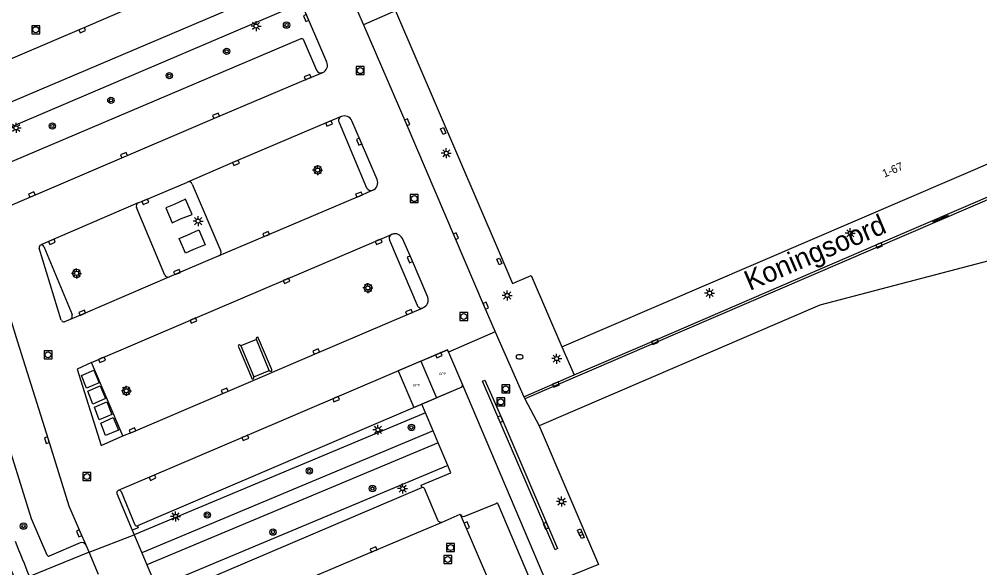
# Model space of a CAD drawing. Extents: x 136000 to 138005, y 398500 to 400500.
# Drawn here: x 137420.3 to 137540.3, y 399763.6 to 399832.1 of the extents above; entities that cross this region are included whole.
import ezdxf

# ---------------------------------------------------------------- set-up
doc = ezdxf.new("R2010")
doc.units = 0
for name, color, linetype in [('bp-grn-parkeervak', 7, 'Continuous'), ('gg-anno-huisnummerreeks BGT', 7, 'Continuous'), ('gg-anno-openbare ruimte label', 7, 'Continuous'), ('gg-bbg-hoofdgebouw', 7, 'Continuous'), ('gg-bbg-lage trafo', 7, 'Continuous'), ('gg-bbg-overig bouwwerk', 7, 'Continuous'), ('gg-knt-verharding', 7, 'Continuous'), ('gg-knt-verharding nz', 7, 'Continuous'), ('gg-kwrk-afval apart plaats', 7, 'Continuous'), ('gt-grn-afwateringsgoot', 7, 'Continuous'), ('gt-grn-groengrens', 7, 'Continuous'), ('gt-grn-weggrens', 7, 'Continuous'), ('gt-symb-afwateringsgoot', 7, 'Continuous'), ('gt-symb-boom', 7, 'Continuous'), ('gt-symb-brandkraan', 7, 'Continuous'), ('gt-symb-kolk', 7, 'Continuous'), ('gt-symb-kolk center center', 7, 'Continuous'), ('gt-symb-lichtmast', 7, 'Continuous'), ('gt-symb-rioolschacht', 7, 'Continuous'), ('kenmerkpunt gehandicapten parkeerplaats', 7, 'Continuous')]:
    doc.layers.add(name, color=color, linetype=linetype)

# ---------------------------------------------------------------- blocks, each defined once
blk = doc.blocks.new('gt0-KOLK')
at = {"layer": 'gt-symb-kolk'}
blk.add_lwpolyline([(0, 0), (0.37, 0), (0.37, 0.4), (-0.38, 0.4), (-0.38, 0), (0, 0)], dxfattribs=at)
blk = doc.blocks.new('gt0-LMAST')
at = {"layer": 'gt-symb-lichtmast'}
for p, q in [((-0.18, 0.17), (-0.45, 0.44)), ((-0.01, 0.25), (-0.01, 0.62)), ((0.17, 0.17), (0.44, 0.44)), ((-0.26, 0), (-0.63, 0)), ((-0.18, -0.18), (-0.45, -0.45)), ((-0.01, -0.25), (-0.01, -0.63)), ((0.44, -0.45), (0.17, -0.18)), ((0.24, 0), (0.62, 0))]:
    blk.add_line(p, q, dxfattribs=at)
blk.add_circle((-0.01, 0), 0.25, dxfattribs=at)
blk = doc.blocks.new('gt0-AFWGT_1')
at = {"layer": 'gt-symb-afwateringsgoot'}
for p, q in [((-1.08, 0), (-0.73, 0)), ((-0.23, 0), (0.22, 0)), ((0.72, 0), (1.07, 0))]:
    blk.add_line(p, q, dxfattribs=at)
for points in [[(-0.73, 0.08), (-0.23, 0.08), (-0.23, -0.08), (-0.73, -0.08)], [(0.22, 0.08), (0.72, 0.08), (0.72, -0.08), (0.22, -0.08)]]:
    blk.add_lwpolyline(points, close=True, dxfattribs=at)
blk = doc.blocks.new('gt0-RS')
at = {"layer": 'gt-symb-rioolschacht'}
blk.add_lwpolyline([(-0.5, -0.5), (0.5, -0.5), (0.5, 0.5), (-0.5, 0.5)], close=True, dxfattribs=at)
blk.add_circle((0, 0), 0.375, dxfattribs=at)
blk = doc.blocks.new('gt0-BOOM')
at = {"layer": 'gt-symb-boom'}
for radius in [0.4, 0.2]:
    blk.add_circle((0, 0), radius, dxfattribs=at)
blk = doc.blocks.new('gt0-KOLKCC')
at = {"layer": 'gt-symb-kolk center center'}
blk.add_lwpolyline([(-0.38, 0.2), (0.37, 0.2), (0.37, -0.2), (-0.38, -0.2)], close=True, dxfattribs=at)
blk = doc.blocks.new('gt0-BR')
at = {"layer": 'gt-symb-brandkraan'}
for centre, radius, start, end in [((-0.24, 0), 0.206, 107.5669, 252.4331), ((0.6, -2.66), 3, 106.892, 107.5669), ((0, -0.69), 0.938, 73.108, 106.892), ((-0.6, -2.66), 3, 72.4331, 73.108), ((0.24, 0), 0.206, 287.567, 72.4331), ((0.6, 2.66), 3, 252.4331, 253.108), ((0, 0.69), 0.938, 253.108, 286.8921), ((-0.6, 2.66), 3, 286.8921, 287.567)]:
    blk.add_arc(centre, radius, start, end, dxfattribs=at)

msp = doc.modelspace()

# ---------------------------------------------------------------- linework, layer by layer
at = {"layer": 'bp-grn-parkeervak'}
for p in [(137470.44, 399789.41), (137475.56, 399786.17)]:
    msp.add_line(p, (137472.4, 399784.82), dxfattribs=at)
for points in [[(137470.44, 399789.41), (137473.78, 399790.83), (137473.9, 399790.55), (137475.65, 399786.44)], [(137470.44, 399789.41), (137467.62, 399788.2), (137469.58, 399783.61), (137472.4, 399784.82)]]:
    msp.add_lwpolyline(points, dxfattribs=at)
msp.add_arc((137475.42, 399786.36), 0.235, 305.3783, 20.5338, dxfattribs=at)
at = {"layer": 'gg-bbg-hoofdgebouw'}
for p, q in [((137467.27, 399833.16), (137480.21, 399803.03)), ((137488.06, 399791.2), (137573.95, 399828.13))]:
    msp.add_line(p, q, dxfattribs=at)
for points in [[(137480.21, 399803.03), (137481.89, 399799.13), (137484.2, 399800.12), (137488.06, 399791.2)], [(137509.2, 399725.43), (137536.8, 399737.28), (137562.98, 399754.18), (137542.35, 399802.18), (137520.3, 399796.4), (137485.21, 399781.31)], [(137485.21, 399781.31), (137492.61, 399764.02), (137486.26, 399761.44)]]:
    msp.add_lwpolyline(points, dxfattribs=at)
at = {"layer": 'gg-bbg-lage trafo'}
for points in [[(137441.04, 399809.63), (137439.63, 399808.97), (137438.59, 399808.57), (137439.39, 399806.7), (137440.4, 399807.18), (137441.86, 399807.75), (137441.04, 399809.63)], [(137442.69, 399805.8), (137443.49, 399803.94), (137442.02, 399803.35), (137441.02, 399802.88), (137440.24, 399804.74), (137441.26, 399805.15), (137442.69, 399805.8)]]:
    msp.add_lwpolyline(points, dxfattribs=at)
at = {"layer": 'gg-bbg-overig bouwwerk'}
for p, q in [((137449.91, 399792.12), (137447.94, 399791.33)), ((137451.5, 399788.25), (137449.91, 399792.12)), ((137447.94, 399791.33), (137449.56, 399787.45)), ((137449.56, 399787.45), (137451.5, 399788.25))]:
    msp.add_line(p, q, dxfattribs=at)
at = {"layer": 'gg-knt-verharding'}
for p, q in [((137461.04, 399836.59), (137463.26, 399831.44)), ((137455.54, 399834.12), (137405.25, 399812.7)), ((137458.68, 399826.77), (137455.54, 399834.12)), ((137458.17, 399825.47), (137458.11, 399825.45)), ((137460.51, 399819.96), (137460.42, 399819.92)), ((137460.22, 399819.21), (137463.66, 399811.07)), ((137441.88, 399811.54), (137445.46, 399803.14)), ((137438.45, 399800.16), (137434.9, 399808.59)), ((137466.53, 399804.51), (137469.96, 399796.4)), ((137466.85, 399805.26), (137466.75, 399805.22)), ((137425.52, 399794.53), (137422.76, 399803.54)), ((137423.34, 399803.74), (137426.86, 399795.24)), ((137445.22, 399802.55), (137439.04, 399799.93)), ((137470.74, 399796.09), (137470.71, 399796.08)), ((137426.61, 399794.61), (137425.92, 399794.33)), ((137451.79, 399788.45), (137450.17, 399792.25)), ((137479.73, 399793.08), (137473.9, 399790.55)), ((137447.64, 399791.19), (137449.27, 399787.37)), ((137473.9, 399790.55), (137475.65, 399786.44)), ((137475.56, 399786.17), (137470.57, 399784.03)), ((137470.57, 399784.03), (137435.02, 399768.84)), ((137471.03, 399782.94), (137470.57, 399784.03)), ((137471.97, 399780.72), (137471.03, 399782.94)), ((137471.97, 399780.72), (137435.58, 399765.46)), ((137472.61, 399779.21), (137471.97, 399780.72)), ((137472.61, 399779.21), (137436.21, 399763.95)), ((137473.8, 399776.38), (137472.61, 399779.21)), ((137432.62, 399773.25), (137432.64, 399773.25)), ((137434.76, 399768.93), (137433.02, 399773.07)), ((137438.7, 399760.06), (137470.58, 399773.61)), ((137470.84, 399773.53), (137472.53, 399769.57)), ((137432.47, 399772.86), (137434.39, 399768.28)), ((137475.95, 399770.04), (137479.83, 399771.64)), ((137500.49, 399723.65), (137480.09, 399771.55)), ((137473.1, 399769.3), (137475.36, 399770.28)), ((137434.39, 399768.28), (137434.64, 399767.69)), ((137434.64, 399767.69), (137435.58, 399765.46)), ((137427.87, 399766.71), (137424.01, 399765.05)), ((137429, 399765.53), (137428.63, 399766.4)), ((137430.18, 399762.76), (137429, 399765.53)), ((137435.58, 399765.46), (137436.21, 399763.95)), ((137436.21, 399763.95), (137437.4, 399761.11))]:
    msp.add_line(p, q, dxfattribs=at)
for points in [[(137448.19, 399839.51), (137448.06, 399839.42), (137447.96, 399839.3), (137447.93, 399839.2), (137447.97, 399838.96), (137449.64, 399834.94), (137449.64, 399834.79), (137449.59, 399834.71), (137449.53, 399834.68), (137415.24, 399820.09)], [(137463.26, 399831.44), (137468.55, 399819.17), (137478.36, 399796.25), (137479.73, 399793.08)], [(137414.37, 399812.25), (137455.48, 399829.72), (137455.62, 399829.73), (137455.7, 399829.68), (137455.73, 399829.63), (137457.39, 399825.77)], [(137464.96, 399812.1), (137462.91, 399816.92), (137461.8, 399819.44)], [(137435.14, 399809.19), (137435.94, 399809.51), (137441.3, 399811.77)], [(137423.76, 399765.15), (137421.8, 399769.7), (137410.64, 399805.43)], [(137471.31, 399797.39), (137469.25, 399802.2), (137468.14, 399804.72)], [(137470.58, 399773.61), (137470.46, 399773.9), (137474.19, 399775.44), (137473.8, 399776.38)], [(137435.02, 399768.84), (137435.14, 399768.59), (137434.39, 399768.28)]]:
    msp.add_lwpolyline(points, dxfattribs=at)
for centre, radius, start, end in [((137457.92, 399825.99), 0.572, 202.735, 289.9149), ((137457.81, 399826.36), 0.962, 292.2021, 24.8833), ((137460.66, 399819.47), 0.51, 118.2733, 210.7118), ((137460.91, 399819.08), 0.964, 22.0621, 114.2278), ((137457.55, 399813.3), 0.488, 326.8441, 148.7092), ((137457.55, 399813.3), 0.487, 148.6908, 237.4245), ((137457.55, 399813.3), 0.489, 237.5791, 326.6454), ((137441.48, 399811.36), 0.441, 23.7845, 113.0928), ((137464.08, 399811.68), 0.975, 291.627, 25.04), ((137464.2, 399811.33), 0.603, 205.5961, 292.9215), ((137435.33, 399808.77), 0.468, 113.9948, 201.8119), ((137467.21, 399804.32), 1, 23.1596, 111.3165), ((137467.01, 399804.75), 0.536, 118.7593, 206.1818), ((137423.05, 399803.63), 0.306, 109.5511, 196.4664), ((137423.05, 399803.63), 0.308, 20.5607, 109.1644), ((137445.03, 399802.97), 0.46, 293.7348, 22.5303), ((137427.42, 399800.37), 0.498, 109.2398, 295.9025), ((137427.42, 399800.37), 0.499, 23.9415, 109.1492), ((137427.42, 399800.37), 0.498, 295.8817, 23.8975), ((137438.87, 399800.35), 0.455, 204.2336, 292.2983), ((137463.83, 399798.55), 0.498, 110.6262, 199.0507), ((137463.83, 399798.55), 0.497, 199.1015, 20.3226), ((137463.83, 399798.55), 0.497, 20.2605, 110.5417), ((137470.36, 399797.03), 1.01, 291.6856, 20.7829), ((137470.5, 399796.61), 0.576, 201.5964, 292.2818), ((137425.82, 399794.62), 0.306, 196.2586, 289.3419), ((137426.39, 399795.06), 0.506, 296.1495, 20.8713), ((137450.01, 399792.24), 0.155, 5.1528, 228.5111), ((137447.78, 399791.28), 0.163, 17.6432, 211.537), ((137449.43, 399787.36), 0.161, 177.1365, 34.9615), ((137451.66, 399788.32), 0.177, 204.778, 46.068), ((137433.65, 399785.71), 0.495, 19.0954, 199.02), ((137475.42, 399786.36), 0.235, 305.3783, 20.5338), ((137433.65, 399785.71), 0.494, 198.9078, 293.4718), ((137433.65, 399785.71), 0.494, 293.2822, 19.2251), ((137612.5, 399841.77), 208.57, 198.638, 203.6719), ((137432.74, 399772.98), 0.295, 114.1104, 202.5966), ((137432.74, 399772.98), 0.296, 18.2495, 110.6622), ((137470.68, 399773.46), 0.176, 20.8972, 123.55), ((137479.92, 399771.49), 0.181, 20.8863, 121.4643), ((137472.94, 399769.71), 0.433, 199.0422, 291.7522), ((137475.78, 399770.47), 0.462, 204.9272, 290.5901), ((137434.96, 399769.07), 0.244, 216.5195, 286.3514), ((137931.05, 399970.48), 550.33, 201.7078, 202.2062), ((137428.08, 399766.14), 0.613, 26.0067, 109.7663), ((137423.93, 399765.24), 0.2, 207.4088, 293.8732)]:
    msp.add_arc(centre, radius, start, end, dxfattribs=at)
at = {"layer": 'gg-knt-verharding nz'}
for p, q in [((137435.14, 399809.19), (137422.95, 399803.92)), ((137479.73, 399793.08), (137483.32, 399784.96)), ((137433.2, 399780.06), (137429.29, 399789.24)), ((137475.65, 399786.44), (137486.26, 399761.44)), ((137483.43, 399784.7), (137485.21, 399781.31))]:
    msp.add_line(p, q, dxfattribs=at)
for points in [[(137448.19, 399839.51), (137444.39, 399837.92), (137435.19, 399834), (137428.05, 399830.94), (137416.61, 399826.06), (137412.73, 399824.44)], [(137415.62, 399807.35), (137444.93, 399819.88), (137456.38, 399824.71), (137458.11, 399825.45)], [(137460.42, 399819.92), (137458.89, 399819.29), (137447.26, 399814.35), (137441.3, 399811.77)], [(137464.44, 399810.78), (137462.79, 399810.03), (137451.19, 399805.11), (137445.22, 399802.55)], [(137428.63, 399766.4), (137427.92, 399767.98), (137426.51, 399771.28), (137423.91, 399779.61), (137420.1, 399791.76), (137417.12, 399801.3), (137415.4, 399807.27)], [(137429.29, 399789.24), (137441.94, 399794.67), (137453.57, 399799.62), (137466.75, 399805.22)], [(137439.04, 399799.93), (137428.21, 399795.27), (137426.61, 399794.61)], [(137433.2, 399780.06), (137434.49, 399780.57), (137446.01, 399785.51), (137457.44, 399790.42), (137469.04, 399795.35), (137470.71, 399796.08)], [(137473.9, 399790.55), (137473.78, 399790.83), (137448.43, 399780), (137436.84, 399775.03), (137432.64, 399773.25)], [(137429.29, 399789.24), (137427.5, 399788.42), (137430.48, 399778.88), (137433.2, 399780.06)], [(137440.17, 399755.32), (137464.62, 399765.7), (137473.1, 399769.3)], [(137475.36, 399770.28), (137481.03, 399757.08), (137485.9, 399745.66), (137494.71, 399725.02), (137496.33, 399721.2)]]:
    msp.add_lwpolyline(points, dxfattribs=at)
at = {"layer": 'gg-kwrk-afval apart plaats'}
for points in [[(137428.05, 399787.63), (137429.59, 399788.28), (137430.25, 399786.7), (137428.68, 399786.03), (137428.05, 399787.63)], [(137428.84, 399785.65), (137430.39, 399786.31), (137431.05, 399784.73), (137429.47, 399784.04), (137428.84, 399785.65)], [(137429.65, 399783.68), (137431.19, 399784.32), (137431.85, 399782.74), (137430.26, 399782.07), (137429.65, 399783.68)], [(137430.44, 399781.68), (137431.98, 399782.35), (137432.65, 399780.78), (137431.04, 399780.1), (137430.44, 399781.68)]]:
    msp.add_lwpolyline(points, dxfattribs=at)
at = {"layer": 'gt-grn-afwateringsgoot'}
msp.add_line((137483.32, 399784.96), (137483.43, 399784.7), dxfattribs=at)
for points in [[(137489.58, 399787.68), (137499.61, 399792), (137527.61, 399804.05), (137543, 399810.68), (137580.99, 399826.95), (137576.19, 399838.13), (137574.12, 399842.96), (137574.4, 399843.08), (137581.31, 399827.09)], [(137511.85, 399719.25), (137532.18, 399730.11), (137544.58, 399738.09), (137569.88, 399754.42), (137551.44, 399790.73), (137544.8, 399806.11), (137542.97, 399810.32), (137483.43, 399784.7)], [(137483.32, 399784.96), (137487.23, 399786.66), (137489.58, 399787.68)], [(137478.14, 399786.91), (137478.42, 399787.03), (137480.54, 399782.25), (137487.5, 399765.99), (137487.21, 399765.84), (137478.14, 399786.91)]]:
    msp.add_lwpolyline(points, dxfattribs=at)
at = {"layer": 'gt-grn-groengrens'}
for p, q in [((137471.03, 399782.94), (137434.64, 399767.69)), ((137473.8, 399776.38), (137437.4, 399761.11)), ((137429, 399765.53), (137421.55, 399762.49))]:
    msp.add_line(p, q, dxfattribs=at)
at = {"layer": 'gt-grn-weggrens'}
for p, q in [((137467.27, 399833.16), (137463.26, 399831.44)), ((137488.06, 399791.2), (137489.58, 399787.68)), ((137429, 399765.53), (137434.64, 399767.69))]:
    msp.add_line(p, q, dxfattribs=at)

# ---------------------------------------------------------------- block references
at = {"layer": 'gt-symb-afwateringsgoot', "xscale": 0.9999324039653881, "yscale": 0.9999324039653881, "rotation": -156.7167665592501}
msp.add_blockref('gt0-AFWGT_1', (137535.34, 399807.18), dxfattribs=at)
at = {"layer": 'gt-symb-boom'}
for p in [(137453.66, 399831.39), (137446.17, 399828.12), (137439.01, 399825.08), (137431.72, 399821.99), (137424.4, 399818.79), (137469.26, 399781.13), (137456.51, 399775.7), (137464.4, 399773.49), (137443.76, 399770.19), (137420.8, 399768.8), (137451.97, 399768.05)]:
    msp.add_blockref('gt0-BOOM', p, dxfattribs=at)
at = {"layer": 'gt-symb-brandkraan'}
msp.add_blockref('gt0-BR', (137482.77, 399789.95), dxfattribs=at)
at = {"layer": 'gt-symb-kolk'}
for p, rotation in [((137456.29, 399832.36), 113.15620571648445), ((137428.05, 399830.94), -157.28143280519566), ((137456.38, 399824.71), 22.884934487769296), ((137444.93, 399819.88), 22.884934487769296), ((137458.89, 399819.29), -157.53470794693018), ((137468.55, 399819.17), -66.68484712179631), ((137462.91, 399816.92), 113.05872610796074), ((137433.44, 399814.97), 22.884934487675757), ((137447.26, 399814.35), -157.53470794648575), ((137421.92, 399810.04), 22.884934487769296), ((137462.79, 399810.03), 22.552201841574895), ((137435.94, 399809.51), -157.53470794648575), ((137451.19, 399805.11), 22.552201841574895), ((137474.64, 399804.94), -66.68484712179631), ((137424.27, 399804.49), -157.53470794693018), ((137465.08, 399804.51), -156.80034988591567), ((137527.61, 399804.05), -156.4570307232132), ((137469.25, 399802.2), 113.19223255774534), ((137440.06, 399800.36), 22.552201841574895), ((137453.57, 399799.62), -156.80034988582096), ((137428.21, 399795.27), 22.552201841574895), ((137469.04, 399795.35), 23.199650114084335), ((137478.36, 399796.25), -66.68484712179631), ((137441.94, 399794.67), -156.80034988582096), ((137499.61, 399792), -156.45703072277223), ((137457.44, 399790.42), 23.19965011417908), ((137430.52, 399789.77), -156.8003498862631), ((137472.6, 399790.33), -157.01015758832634), ((137487.23, 399786.66), -156.4570307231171), ((137446.01, 399785.51), 23.19965011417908), ((137459.77, 399784.85), -157.0101575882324), ((137480.54, 399782.25), 113.96576639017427), ((137434.49, 399780.57), 23.199650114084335), ((137448.43, 399780), -157.01015758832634), ((137423.91, 399779.61), 107.43201143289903), ((137436.84, 399775.03), -157.01015758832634), ((137475.99, 399768.81), -66.86922765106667), ((137427.92, 399767.98), 114.05261267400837), ((137486.24, 399768.93), 113.96576638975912), ((137464.62, 399765.7), 22.989842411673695)]:
    msp.add_blockref('gt0-KOLK', p, dxfattribs=dict(at, rotation=rotation))
at = {"layer": 'gt-symb-kolk center center'}
for p, rotation in [((137473.24, 399818.17), 113.33316948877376), ((137480.24, 399801.87), 113.33316948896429), ((137490.35, 399768.03), 113.45609075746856), ((137490.52, 399767.66), 113.45609075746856)]:
    msp.add_blockref('gt0-KOLKCC', p, dxfattribs=dict(at, rotation=rotation))
at = {"layer": 'gt-symb-lichtmast'}
for p in [(137449.86, 399831.28), (137419.88, 399818.55), (137473.62, 399815.39), (137457.55, 399813.29), (137442.62, 399806.91), (137524.09, 399805.39), (137427.44, 399800.38), (137463.83, 399798.55), (137481.23, 399797.62), (137506.52, 399797.92), (137487.41, 399789.72), (137433.65, 399785.71), (137465.08, 399780.83), (137468.16, 399773.49), (137488.01, 399771.86), (137439.81, 399770.01)]:
    msp.add_blockref('gt0-LMAST', p, dxfattribs=at)
at = {"layer": 'gt-symb-rioolschacht'}
for p in [(137422.32, 399830.82), (137462.87, 399825.71), (137469.62, 399809.72), (137475.8, 399794.99), (137423.87, 399790.2), (137481.04, 399785.93), (137480.41, 399784.31), (137428.71, 399774.99), (137474.15, 399766.12), (137473.79, 399764.63)]:
    msp.add_blockref('gt0-RS', p, dxfattribs=at)

# ---------------------------------------------------------------- texts
at = {"layer": 'gg-anno-huisnummerreeks BGT'}
msp.add_text('1-67', height=1, rotation=23.3, dxfattribs=at).set_placement((137528.34, 399812.33))
at = {"layer": 'gg-anno-openbare ruimte label'}
msp.add_text('Koningsoord', height=2.5, rotation=23.1, dxfattribs=at).set_placement((137511.52, 399798.17))
at = {"layer": 'kenmerkpunt gehandicapten parkeerplaats'}
for p in [(137472.69, 399787.67), (137469.44, 399786.25)]:
    msp.add_text('GPP', height=0.3, dxfattribs=at).set_placement(p)

doc.saveas('drawing.dxf')
